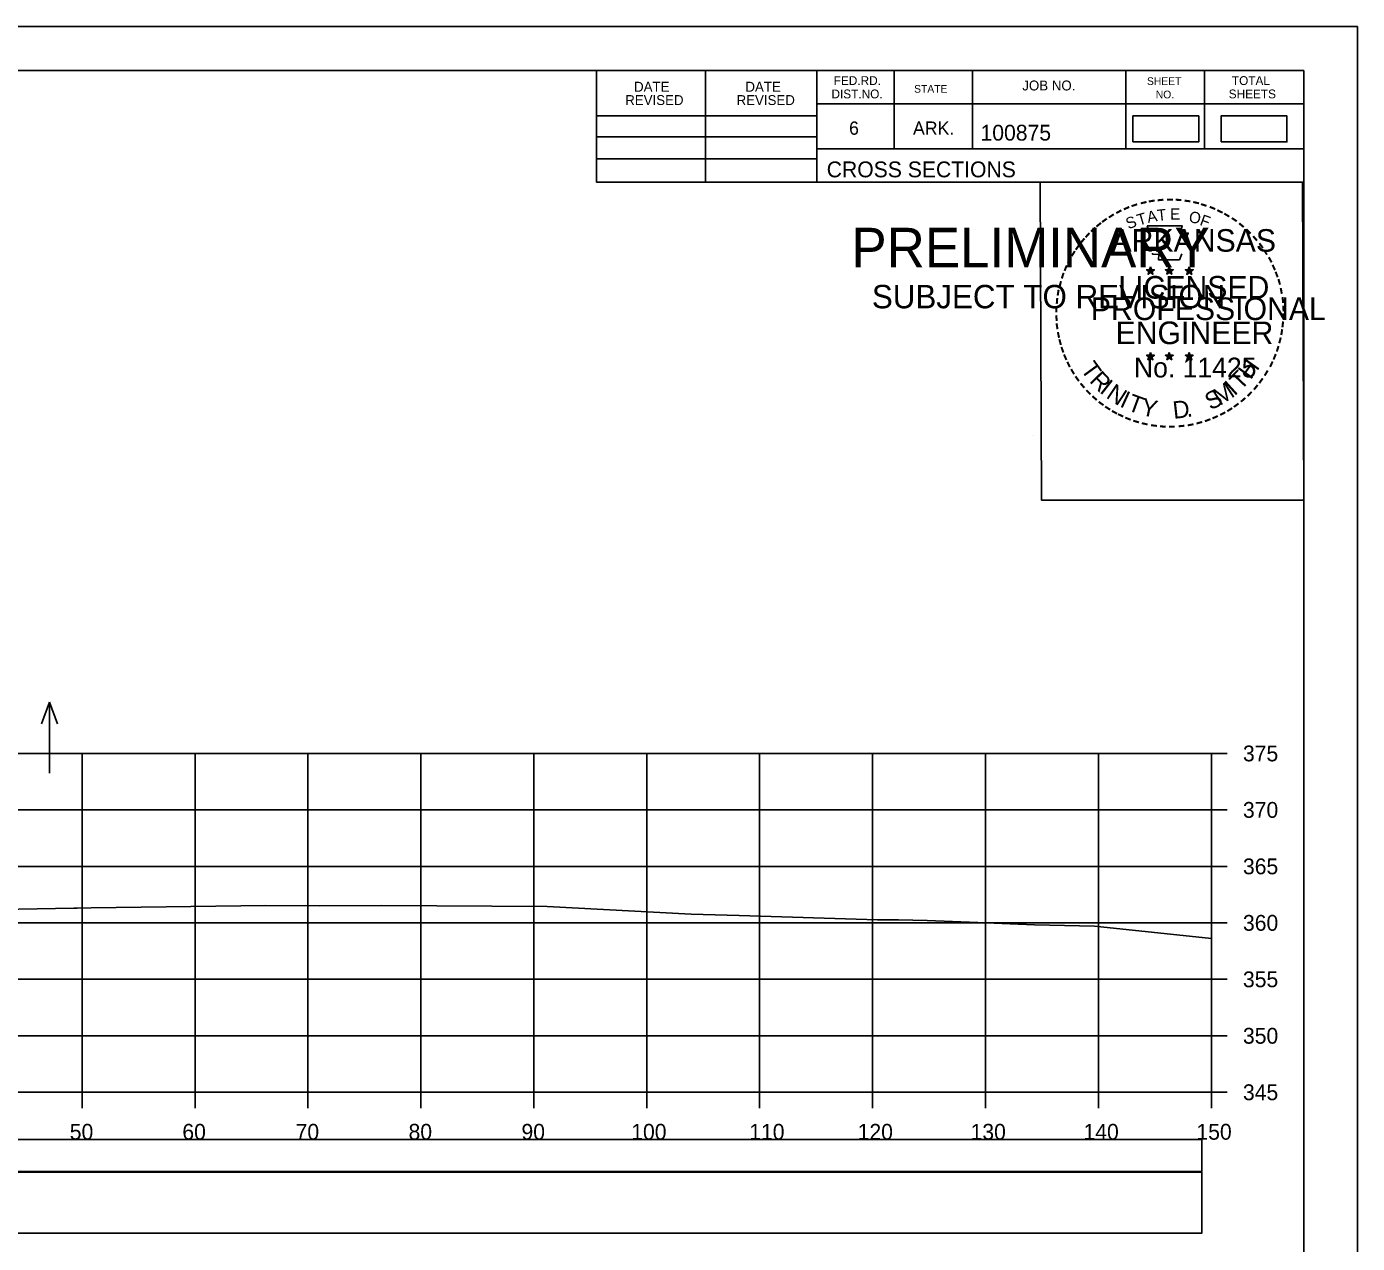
# Model space of a CAD drawing. Extents: x 1368122 to 1710785, y 373130 to 557566.
# Drawn here: x 1368734 to 1368851.8, y 378782.7 to 378890.5 of the extents above; entities that cross this region are included whole.
import ezdxf

# ---------------------------------------------------------------- set-up
doc = ezdxf.new("R2010")
doc.units = 0
for name, color, linetype in [('R_Alt Surface', 7, 'Continuous'), ('R_Axis', 7, 'Continuous'), ('R_Axis Annot', 7, 'Continuous'), ('R_Border', 7, 'Continuous'), ('R_Border PE', 7, 'Continuous'), ('R_Border Prem', 7, 'Continuous'), ('R_Drive', 7, 'Continuous'), ('R_Exist Surface', 7, 'Continuous'), ('R_Grid', 7, 'Continuous'), ('R_No Plot', 7, 'Continuous'), ('R_Water Annot', 7, 'Continuous')]:
    doc.layers.add(name, color=color, linetype=linetype)

msp = doc.modelspace()

# ---------------------------------------------------------------- linework, layer by layer
msp.add_lwpolyline([(1368539.73, 378783.62), (1368838.03, 378783.62), (1368838.03, 378789.03), (1368539.73, 378789.03)], close=True)
at = {"layer": 'R_Alt Surface'}
msp.add_lwpolyline([(1368539.73, 378789.09), (1368838.03, 378789.09), (1368838.03, 378791.91), (1368539.73, 378791.91)], close=True, dxfattribs=at)
at = {"layer": 'R_Axis'}
for p, q in [((1368838.88, 378796.1), (1368838.88, 378826.1)), ((1368840.28, 378826.1), (1368838.88, 378826.1)), ((1368840.28, 378821.1), (1368838.88, 378821.1)), ((1368840.28, 378816.1), (1368838.88, 378816.1)), ((1368840.28, 378811.1), (1368838.88, 378811.1)), ((1368840.28, 378806.1), (1368838.88, 378806.1)), ((1368840.28, 378801.1), (1368838.88, 378801.1)), ((1368538.88, 378796.1), (1368838.88, 378796.1)), ((1368738.88, 378794.7), (1368738.88, 378796.1)), ((1368748.88, 378794.7), (1368748.88, 378796.1)), ((1368758.88, 378794.7), (1368758.88, 378796.1)), ((1368768.88, 378794.7), (1368768.88, 378796.1)), ((1368778.88, 378794.7), (1368778.88, 378796.1)), ((1368788.88, 378794.7), (1368788.88, 378796.1)), ((1368798.88, 378794.7), (1368798.88, 378796.1)), ((1368808.88, 378794.7), (1368808.88, 378796.1)), ((1368818.88, 378794.7), (1368818.88, 378796.1)), ((1368828.88, 378794.7), (1368828.88, 378796.1)), ((1368838.88, 378794.7), (1368838.88, 378796.1)), ((1368840.28, 378796.1), (1368838.88, 378796.1))]:
    msp.add_line(p, q, dxfattribs=at)
at = {"layer": 'R_Border'}
for p, q in [((1368530.88, 378886.56), (1368847.06, 378886.56)), ((1368784.42, 378876.68), (1368784.42, 378886.56)), ((1368794.1, 378876.68), (1368794.1, 378886.56)), ((1368803.96, 378886.56), (1368803.96, 378876.68)), ((1368810.8, 378886.56), (1368810.8, 378879.62)), ((1368817.74, 378886.56), (1368817.74, 378879.62)), ((1368831.32, 378886.56), (1368831.32, 378879.62)), ((1368838.26, 378886.56), (1368838.26, 378879.62)), ((1368847.06, 378681.1), (1368847.06, 378886.56)), ((1368847.06, 378883.62), (1368803.96, 378883.62)), ((1368847.06, 378883.64), (1368847.06, 378883.64)), ((1368784.42, 378882.54), (1368803.96, 378882.54)), ((1368784.42, 378880.68), (1368803.96, 378880.68)), ((1368847.06, 378879.62), (1368803.96, 378879.62)), ((1368806.92, 378879.62), (1368847.06, 378879.62)), ((1368784.42, 378878.74), (1368803.96, 378878.74)), ((1368847.06, 378876.68), (1368784.42, 378876.68))]:
    msp.add_line(p, q, dxfattribs=at)
at = {"layer": 'R_Border PE'}
for p, q in [((1368833.15, 378868.93), (1368833.49, 378868.82)), ((1368833.15, 378868.93), (1368833.4, 378868.89)), ((1368833.15, 378868.93), (1368833.38, 378868.81)), ((1368833.28, 378868.52), (1368833.49, 378868.82)), ((1368833.28, 378868.52), (1368833.4, 378868.77)), ((1368833.28, 378868.52), (1368833.49, 378868.74)), ((1368833.49, 378869.19), (1368833.45, 378868.93)), ((1368833.49, 378868.82), (1368833.49, 378869.19)), ((1368833.49, 378869.19), (1368833.54, 378868.94)), ((1368833.84, 378868.93), (1368833.49, 378868.82)), ((1368833.71, 378868.52), (1368833.49, 378868.82)), ((1368833.71, 378868.52), (1368833.49, 378868.74)), ((1368833.84, 378868.93), (1368833.56, 378868.88)), ((1368833.71, 378868.52), (1368833.57, 378868.82)), ((1368833.84, 378868.93), (1368833.64, 378868.83)), ((1368834.82, 378868.93), (1368835.16, 378868.82)), ((1368834.82, 378868.93), (1368835.07, 378868.89)), ((1368834.82, 378868.93), (1368835.05, 378868.81)), ((1368834.95, 378868.52), (1368835.16, 378868.82)), ((1368834.95, 378868.52), (1368835.07, 378868.77)), ((1368834.95, 378868.52), (1368835.16, 378868.74)), ((1368835.16, 378869.19), (1368835.12, 378868.93)), ((1368835.16, 378868.82), (1368835.16, 378869.19)), ((1368835.16, 378869.19), (1368835.21, 378868.94)), ((1368835.51, 378868.93), (1368835.16, 378868.82)), ((1368835.38, 378868.52), (1368835.16, 378868.82)), ((1368835.38, 378868.52), (1368835.16, 378868.74)), ((1368835.51, 378868.93), (1368835.23, 378868.88)), ((1368835.38, 378868.52), (1368835.24, 378868.82)), ((1368835.51, 378868.93), (1368835.31, 378868.83)), ((1368836.58, 378868.92), (1368836.93, 378868.81)), ((1368836.58, 378868.92), (1368836.83, 378868.88)), ((1368836.58, 378868.92), (1368836.82, 378868.8)), ((1368836.71, 378868.51), (1368836.93, 378868.81)), ((1368836.71, 378868.51), (1368836.84, 378868.76)), ((1368836.71, 378868.51), (1368836.93, 378868.73)), ((1368836.93, 378869.17), (1368836.89, 378868.92)), ((1368836.93, 378868.81), (1368836.93, 378869.17)), ((1368836.93, 378869.17), (1368836.98, 378868.92)), ((1368837.28, 378868.92), (1368836.93, 378868.81)), ((1368837.14, 378868.51), (1368836.93, 378868.81)), ((1368837.14, 378868.51), (1368836.93, 378868.73)), ((1368837.28, 378868.92), (1368836.99, 378868.87)), ((1368837.14, 378868.51), (1368837, 378868.8)), ((1368837.28, 378868.92), (1368837.07, 378868.82)), ((1368833.14, 378861.36), (1368833.49, 378861.25)), ((1368833.14, 378861.36), (1368833.39, 378861.31)), ((1368833.14, 378861.36), (1368833.38, 378861.24)), ((1368833.27, 378860.95), (1368833.49, 378861.25)), ((1368833.27, 378860.95), (1368833.4, 378861.2)), ((1368833.27, 378860.95), (1368833.49, 378861.17)), ((1368833.49, 378861.61), (1368833.45, 378861.36)), ((1368833.49, 378861.25), (1368833.49, 378861.61)), ((1368833.49, 378861.61), (1368833.54, 378861.36)), ((1368833.84, 378861.36), (1368833.49, 378861.25)), ((1368833.7, 378860.95), (1368833.49, 378861.25)), ((1368833.7, 378860.95), (1368833.49, 378861.17)), ((1368833.84, 378861.36), (1368833.55, 378861.31)), ((1368833.7, 378860.95), (1368833.57, 378861.24)), ((1368833.84, 378861.36), (1368833.63, 378861.26)), ((1368834.81, 378861.36), (1368835.16, 378861.25)), ((1368834.81, 378861.36), (1368835.06, 378861.31)), ((1368834.81, 378861.36), (1368835.05, 378861.24)), ((1368834.94, 378860.95), (1368835.16, 378861.25)), ((1368834.94, 378860.95), (1368835.07, 378861.2)), ((1368834.94, 378860.95), (1368835.16, 378861.17)), ((1368835.16, 378861.61), (1368835.12, 378861.36)), ((1368835.16, 378861.25), (1368835.16, 378861.61)), ((1368835.16, 378861.61), (1368835.21, 378861.36)), ((1368835.51, 378861.36), (1368835.16, 378861.25)), ((1368835.37, 378860.95), (1368835.16, 378861.25)), ((1368835.37, 378860.95), (1368835.16, 378861.17)), ((1368835.51, 378861.36), (1368835.22, 378861.31)), ((1368835.37, 378860.95), (1368835.24, 378861.24)), ((1368835.51, 378861.36), (1368835.3, 378861.26)), ((1368836.58, 378861.35), (1368836.93, 378861.24)), ((1368836.58, 378861.35), (1368836.83, 378861.3)), ((1368836.58, 378861.35), (1368836.81, 378861.23)), ((1368836.71, 378860.94), (1368836.93, 378861.24)), ((1368836.71, 378860.94), (1368836.84, 378861.19)), ((1368836.71, 378860.94), (1368836.92, 378861.16)), ((1368836.93, 378861.6), (1368836.89, 378861.35)), ((1368837.14, 378860.94), (1368836.92, 378861.16)), ((1368836.93, 378861.24), (1368836.93, 378861.6)), ((1368836.93, 378861.6), (1368836.98, 378861.35)), ((1368837.27, 378861.35), (1368836.93, 378861.24)), ((1368837.14, 378860.94), (1368836.93, 378861.24)), ((1368837.27, 378861.35), (1368836.99, 378861.3)), ((1368837.14, 378860.94), (1368837, 378861.23)), ((1368837.27, 378861.35), (1368837.07, 378861.25))]:
    msp.add_line(p, q, dxfattribs=at)
for points in [[(1368833.19, 378872.81), (1368833.46, 378871.98)], [(1368836.7, 378871.89), (1368836.84, 378872.17), (1368836.15, 378872.15), (1368836.3, 378872.81), (1368833.19, 378872.81)], [(1368833.68, 378870.39), (1368833.68, 378870.3), (1368834.24, 378870.28), (1368834.19, 378869.81), (1368836.06, 378869.81), (1368836.26, 378870.34)], [(1368833.49, 378869.19), (1368833.71, 378868.52), (1368833.15, 378868.93), (1368833.84, 378868.93), (1368833.28, 378868.52), (1368833.49, 378869.19)], [(1368835.16, 378869.19), (1368835.38, 378868.52), (1368834.82, 378868.93), (1368835.51, 378868.93), (1368834.95, 378868.52), (1368835.16, 378869.19)], [(1368836.93, 378869.17), (1368837.14, 378868.51), (1368836.58, 378868.92), (1368837.28, 378868.92), (1368836.71, 378868.51), (1368836.93, 378869.17)], [(1368833.49, 378861.61), (1368833.7, 378860.95), (1368833.14, 378861.36), (1368833.84, 378861.36), (1368833.27, 378860.95), (1368833.49, 378861.61)], [(1368835.16, 378861.61), (1368835.37, 378860.95), (1368834.81, 378861.36), (1368835.51, 378861.36), (1368834.94, 378860.95), (1368835.16, 378861.61)], [(1368836.93, 378861.6), (1368837.14, 378860.94), (1368836.58, 378861.35), (1368837.27, 378861.35), (1368836.71, 378860.94), (1368836.93, 378861.6)]]:
    msp.add_lwpolyline(points, dxfattribs=at)
for centre, radius in [((1368833.49, 378868.82), 0.172), ((1368833.49, 378868.82), 0.145), ((1368833.49, 378868.82), 0.116), ((1368833.49, 378868.82), 0.0991), ((1368833.49, 378868.82), 0.0747), ((1368833.49, 378868.82), 0.0495), ((1368833.49, 378868.82), 0.0296), ((1368835.16, 378868.82), 0.172), ((1368835.16, 378868.82), 0.145), ((1368835.16, 378868.82), 0.116), ((1368835.16, 378868.82), 0.0991), ((1368835.16, 378868.82), 0.0747), ((1368835.16, 378868.82), 0.0495), ((1368835.16, 378868.82), 0.0296), ((1368836.93, 378868.81), 0.172), ((1368836.93, 378868.81), 0.145), ((1368836.93, 378868.81), 0.116), ((1368836.93, 378868.81), 0.0991), ((1368836.93, 378868.81), 0.0747), ((1368836.93, 378868.81), 0.0495), ((1368836.93, 378868.81), 0.0296), ((1368833.49, 378861.25), 0.172), ((1368833.49, 378861.25), 0.145), ((1368833.49, 378861.25), 0.116), ((1368833.49, 378861.25), 0.0991), ((1368833.49, 378861.25), 0.0747), ((1368833.49, 378861.25), 0.0495), ((1368833.49, 378861.25), 0.0296), ((1368835.16, 378861.25), 0.172), ((1368835.16, 378861.25), 0.145), ((1368835.16, 378861.25), 0.116), ((1368835.16, 378861.25), 0.0991), ((1368835.16, 378861.25), 0.0747), ((1368835.16, 378861.25), 0.0495), ((1368835.16, 378861.25), 0.0296), ((1368836.93, 378861.24), 0.172), ((1368836.93, 378861.24), 0.145), ((1368836.93, 378861.24), 0.116), ((1368836.93, 378861.24), 0.0991), ((1368836.93, 378861.24), 0.0747), ((1368836.93, 378861.24), 0.0495), ((1368836.93, 378861.24), 0.0296)]:
    msp.add_circle(centre, radius, dxfattribs=at)
at = {"layer": 'R_Drive'}
for points in [[(1368831.93, 378880.24), (1368837.77, 378880.24), (1368837.77, 378882.55), (1368831.93, 378882.55)], [(1368839.74, 378880.24), (1368845.58, 378880.24), (1368845.58, 378882.55), (1368839.74, 378882.55)]]:
    msp.add_lwpolyline(points, close=True, dxfattribs=at)
at = {"layer": 'R_Exist Surface'}
msp.add_lwpolyline([(1368731.67, 378812.27), (1368738.16, 378812.4), (1368738.44, 378812.4), (1368739.68, 378812.42), (1368755.15, 378812.65), (1368759.88, 378812.62), (1368765.39, 378812.63), (1368780.07, 378812.55), (1368792.81, 378811.86), (1368797.07, 378811.74), (1368809.33, 378811.37), (1368811.19, 378811.36), (1368813.73, 378811.3), (1368818.2, 378811.13), (1368823.23, 378810.93), (1368828.53, 378810.81), (1368838.88, 378809.72)], dxfattribs=at)
at = {"layer": 'R_Grid'}
for p, q in [((1368538.88, 378826.1), (1368838.88, 378826.1)), ((1368738.88, 378796.1), (1368738.88, 378826.1)), ((1368748.88, 378796.1), (1368748.88, 378826.1)), ((1368758.88, 378796.1), (1368758.88, 378826.1)), ((1368768.88, 378796.1), (1368768.88, 378826.1)), ((1368778.88, 378796.1), (1368778.88, 378826.1)), ((1368788.88, 378796.1), (1368788.88, 378826.1)), ((1368798.88, 378796.1), (1368798.88, 378826.1)), ((1368808.88, 378796.1), (1368808.88, 378826.1)), ((1368818.88, 378796.1), (1368818.88, 378826.1)), ((1368828.88, 378796.1), (1368828.88, 378826.1)), ((1368838.88, 378796.1), (1368838.88, 378826.1)), ((1368538.88, 378821.1), (1368838.88, 378821.1)), ((1368538.88, 378816.1), (1368838.88, 378816.1)), ((1368538.88, 378811.1), (1368838.88, 378811.1)), ((1368538.88, 378806.1), (1368838.88, 378806.1)), ((1368538.88, 378801.1), (1368838.88, 378801.1)), ((1368538.88, 378796.1), (1368838.88, 378796.1))]:
    msp.add_line(p, q, dxfattribs=at)
at = {"layer": 'R_No Plot'}
for p, q in [((1368518.48, 378890.45), (1368851.81, 378890.45)), ((1368823.09, 378854.22), (1368823.09, 378854.22))]:
    msp.add_line(p, q, dxfattribs=at)
for points in [[(1368518.47, 378890.45), (1368851.81, 378890.45), (1368851.81, 378677.11), (1368518.47, 378677.11)], [(1368764.8, 378886.56), (1368784.42, 378886.56), (1368784.42, 378876.68), (1368800.53, 378876.68), (1368823.73, 378876.68), (1368823.85, 378848.52), (1368847.06, 378848.52), (1368847.06, 378681.1), (1368530.88, 378681.1), (1368530.88, 378886.56)], [(1368823.73, 378876.68), (1368846.94, 378876.68), (1368847.06, 378848.52), (1368823.85, 378848.52)]]:
    msp.add_lwpolyline(points, close=True, dxfattribs=at)
at = {"layer": 'R_Water Annot'}
for p, q in [((1368735.99, 378830.63), (1368735.29, 378828.71)), ((1368735.99, 378824.35), (1368735.99, 378830.63)), ((1368735.99, 378830.63), (1368736.69, 378828.71))]:
    msp.add_line(p, q, dxfattribs=at)

# ---------------------------------------------------------------- texts
at = {"layer": 'R_Axis Annot'}
for s, p in [('375', (1368841.68, 378825.4)), ('370', (1368841.68, 378820.4)), ('365', (1368841.68, 378815.4)), ('360', (1368841.68, 378810.4)), ('355', (1368841.68, 378805.4)), ('350', (1368841.68, 378800.4)), ('345', (1368841.68, 378795.4)), ('50', (1368737.79, 378791.9)), ('60', (1368747.76, 378791.9)), ('70', (1368757.79, 378791.9)), ('80', (1368767.79, 378791.9)), ('90', (1368777.79, 378791.9)), ('100', (1368787.51, 378791.9)), ('110', (1368797.96, 378791.9)), ('120', (1368807.56, 378791.9)), ('130', (1368817.56, 378791.9)), ('140', (1368827.56, 378791.9)), ('150', (1368837.56, 378791.9))]:
    msp.add_text(s, height=1.4, dxfattribs=at).set_placement(p)
at = {"layer": 'R_Border'}
for s, height, p in [('FED.RD.', 0.782, (1368805.44, 378885.28)), ('SHEET', 0.684, (1368833.18, 378885.28)), ('TOTAL', 0.782, (1368840.7, 378885.28)), ('DATE', 0.879, (1368787.76, 378884.69)), ('DATE', 0.879, (1368797.62, 378884.69)), ('DIST.NO.', 0.782, (1368805.24, 378884.1)), ('STATE', 0.684, (1368812.56, 378884.6)), ('JOB NO.', 0.879, (1368822.14, 378884.8)), ('NO.', 0.684, (1368833.96, 378884.1)), ('SHEETS', 0.782, (1368840.42, 378884.1)), ('REVISED', 0.879, (1368786.98, 378883.51)), ('REVISED', 0.879, (1368796.84, 378883.51)), ('6', 1.17, (1368806.8, 378880.88)), ('ARK.', 1.172, (1368812.46, 378880.88)), ('100875', 1.4, (1368818.44, 378880.36)), ('CROSS SECTIONS', 1.4, (1368804.82, 378877.11))]:
    msp.add_text(s, height=height, rotation=360, dxfattribs=at).set_placement(p)
at = {"layer": 'R_Border PE'}
for s, height, rotation, p in [('-', 1.6, 28.7918, (1368830.67, 378873.35)), ('-', 1.6, 24.3072, (1368831.3, 378873.67)), ('-', 1.6, 19.1761, (1368831.93, 378873.94)), ('-', 1.6, 13.6301, (1368832.68, 378874.18)), ('A', 1, 11.2132, (1368833.28, 378873.07)), ('-', 1.6, 10.2193, (1368833.36, 378874.34)), ('T', 1, 6.0228, (1368834.13, 378873.24)), ('-', 1.6, 5.8968, (1368834.09, 378874.45)), ('-', 1.6, 0.1862, (1368834.86, 378874.52)), ('E', 1, 0.8323, (1368835.24, 378873.35)), ('-', 1.6, 357.743, (1368835.59, 378874.51)), ('-', 1.6, 352.1617, (1368836.33, 378874.45)), ('O', 1, 350.4515, (1368836.84, 378873.14)), ('-', 1.6, 347.2049, (1368837.05, 378874.34)), ('-', 1.6, 342.3362, (1368837.68, 378874.18)), ('-', 1.6, 337.8551, (1368838.42, 378873.96)), ('-', 1.6, 334.1211, (1368839.05, 378873.69)), ('-', 1.6, 38.9507, (1368829.02, 378872.21)), ('-', 1.6, 36.2317, (1368829.49, 378872.59)), ('-', 1.6, 34.0636, (1368830.07, 378872.98)), ('S', 1, 21.594, (1368831.54, 378872.49)), ('T', 1, 16.4036, (1368832.46, 378872.82)), ('F', 1, 340.0707, (1368837.79, 378872.91)), ('-', 1.6, 329.6409, (1368839.63, 378873.41)), ('-', 1.6, 325.8627, (1368840.27, 378873.05)), ('-', 1.6, 320.5297, (1368840.88, 378872.62)), ('-', 1.6, 50.6142, (1368827.73, 378870.83)), ('-', 1.6, 48.423, (1368828.14, 378871.31)), ('-', 1.6, 42.9622, (1368828.58, 378871.79)), ('ARKANSAS', 2, 360, (1368830.04, 378870.52)), ('-', 1.6, 315.5786, (1368841.48, 378872.13)), ('-', 1.6, 309.8797, (1368842.05, 378871.58)), ('-', 1.6, 58.0706, (1368826.99, 378869.73)), ('-', 1.6, 54.2325, (1368827.32, 378870.26)), ('-', 1.6, 306.6522, (1368842.58, 378870.98)), ('-', 1.4, 303.6753, (1368843.06, 378870.41)), ('-', 1.6, 62.8713, (1368826.68, 378869.12)), ('-', 1.6, 299.6684, (1368843.38, 378869.81)), ('-', 1.6, 294.6628, (1368843.7, 378869.19)), ('-', 1.6, 72.3945, (1368826.2, 378867.88)), ('-', 1.6, 67.7743, (1368826.42, 378868.51)), ('LICENSED', 2, 360, (1368830.64, 378866.37)), ('DWB', 0.01, 360, (1368833.48, 378868.82)), ('DWB', 0.01, 360, (1368835.15, 378868.82)), ('DWB', 0.01, 360, (1368836.92, 378868.81)), ('-', 1.6, 290.5728, (1368843.96, 378868.62)), ('-', 1.6, 81.2013, (1368825.87, 378866.45)), ('-', 1.6, 75.461, (1368826.01, 378867.16)), ('-', 1.6, 285.1233, (1368844.2, 378868.04)), ('-', 1.6, 280.5493, (1368844.4, 378867.29)), ('-', 1.6, 85.1863, (1368825.8, 378865.76)), ('PROFESSIONAL', 2, 360, (1368828.21, 378864.47)), ('-', 1.6, 276.5962, (1368844.56, 378866.53)), ('-', 1.6, 94.1959, (1368825.81, 378864.33)), ('-', 1.6, 89.0622, (1368825.77, 378865.06)), ('-', 1.6, 274.3301, (1368844.62, 378865.8)), ('-', 1.6, 269.9407, (1368844.65, 378865.17)), ('-', 1.6, 98.9479, (1368825.88, 378863.67)), ('ENGINEER', 2, 360, (1368830.4, 378862.34)), ('-', 1.6, 260.9953, (1368844.56, 378863.85)), ('-', 1.6, 263.5172, (1368844.63, 378864.51)), ('-', 1.6, 101.7149, (1368826.02, 378862.93)), ('-', 1.6, 105.4578, (1368826.18, 378862.34)), ('-', 1.6, 255.7626, (1368844.45, 378863.17)), ('-', 1.6, 109.0874, (1368826.39, 378861.71)), ('-', 1.6, 114.0643, (1368826.65, 378861.11)), ('No. 11425', 1.757, 360, (1368832.03, 378859.39)), ('DWB', 0.01, 360, (1368833.48, 378861.24)), ('DWB', 0.01, 360, (1368835.15, 378861.24)), ('DWB', 0.01, 360, (1368836.91, 378861.23)), ('-', 1.6, 247.8887, (1368844.05, 378861.78)), ('-', 1.6, 252.8681, (1368844.27, 378862.45)), ('-', 1.6, 115.7289, (1368826.95, 378860.49)), ('-', 1.6, 120.4471, (1368827.31, 378859.91)), ('T', 1.54, 306.0406, (1368827.25, 378860.09)), ('R', 1.54, 314.005, (1368828.01, 378859.04)), ('T', 1.54, 46.6444, (1368841.48, 378858.18)), ('H', 1.54, 54.6088, (1368842.37, 378859.12)), ('-', 1.6, 239.0712, (1368843.39, 378860.4)), ('-', 1.6, 244.6197, (1368843.79, 378861.15)), ('-', 1.6, 125.8934, (1368827.71, 378859.35)), ('-', 1.6, 130.7181, (1368828.17, 378858.8)), ('I', 1.54, 321.9694, (1368828.91, 378858.11)), ('N', 1.54, 326.5002, (1368829.48, 378857.64)), ('M', 1.54, 32.6563, (1368839.63, 378856.85)), ('I', 1.54, 42.1136, (1368840.92, 378857.7)), ('-', 1.6, 231.2538, (1368842.56, 378859.18)), ('-', 1.6, 233.8452, (1368842.99, 378859.75)), ('-', 1.6, 134.2238, (1368828.69, 378858.25)), ('-', 1.6, 138.9338, (1368829.22, 378857.79)), ('I', 1.54, 335.3603, (1368830.69, 378856.85)), ('T', 1.54, 339.8912, (1368831.35, 378856.52)), ('S', 1.54, 26.9312, (1368838.8, 378856.45)), ('-', 1.6, 221.0851, (1368841.56, 378858.11)), ('-', 1.6, 225.7653, (1368842.08, 378858.62)), ('-', 1.6, 144.6463, (1368829.77, 378857.38)), ('-', 1.6, 148.0898, (1368830.33, 378857.01)), ('-', 1.6, 151.5704, (1368830.91, 378856.68)), ('Y', 1.54, 347.8556, (1368832.57, 378856.08)), ('D', 1.54, 6.3969, (1368835.55, 378855.72)), ('-', 1.6, 212.2491, (1368840.48, 378857.25)), ('-', 1.6, 215.7363, (1368841.01, 378857.64)), ('-', 1.6, 154.6002, (1368831.43, 378856.44)), ('-', 1.6, 158.5612, (1368832.06, 378856.18)), ('-', 1.6, 162.7983, (1368832.74, 378855.97)), ('-', 1.6, 167.5555, (1368833.46, 378855.81)), ('-', 1.6, 173.1155, (1368834.23, 378855.7)), ('-', 1.6, 191.2858, (1368837.27, 378855.87)), ('.', 1.54, 13.7642, (1368836.74, 378855.85)), ('-', 1.6, 195.4743, (1368838, 378856.07)), ('-', 1.6, 200.7184, (1368838.67, 378856.31)), ('-', 1.6, 204.2516, (1368839.29, 378856.58)), ('-', 1.6, 207.3568, (1368839.92, 378856.9)), ('-', 1.6, 176.5183, (1368834.98, 378855.64)), ('-', 1.6, 181.5918, (1368835.72, 378855.66)), ('-', 1.6, 185.8167, (1368836.53, 378855.74))]:
    msp.add_text(s, height=height, rotation=rotation, dxfattribs=at).set_placement(p)
at = {"layer": 'R_Border Prem'}
for s, height, p in [('PRELIMINARY', 3.5, (1368807.01, 378869.14)), ('DWB', 0.01, (1368807.76, 378870.99)), ('SUBJECT TO REVISION', 2.0751, (1368808.82, 378865.51))]:
    msp.add_text(s, height=height, rotation=360, dxfattribs=at).set_placement(p)

doc.saveas('drawing.dxf')
